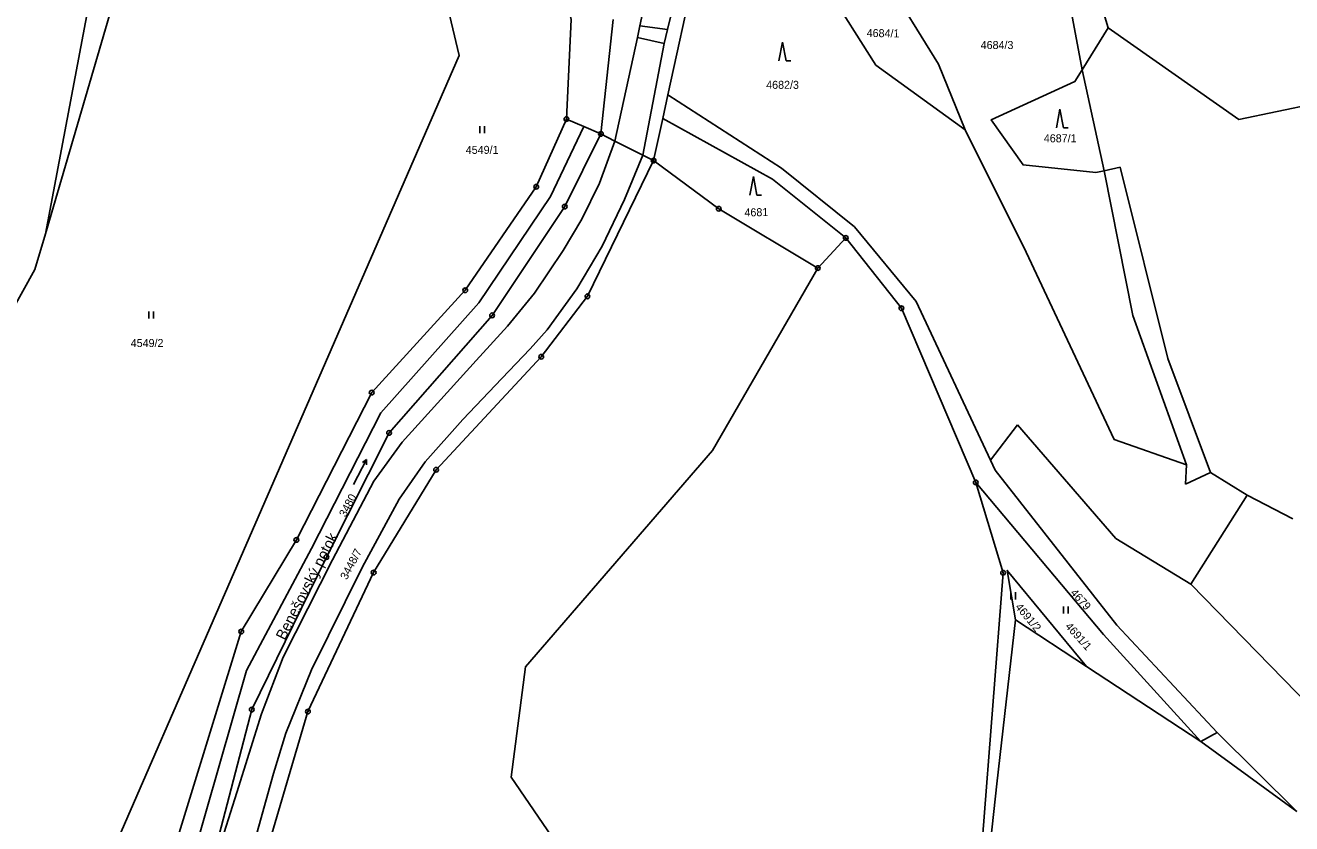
# Model space of a CAD drawing. Extents: x -733394 to -722299, y -1082822 to -1075049.
# Drawn here: x -726519.8 to -726250.9, y -1077089.5 to -1076919.9 of the extents above; entities that cross this region are included whole.
import ezdxf

# ---------------------------------------------------------------- set-up
doc = ezdxf.new("R2010")
doc.units = 0
for name, color, linetype in [('Hranice parcel', 7, 'Continuous'), ('Parcelní čísla', 7, 'Continuous'), ('Pop  PČ popisy', 7, 'Continuous'), ('Vnitřní kresba', 7, 'Continuous'), ('Značky bodu BP', 7, 'Continuous'), ('Značky kultur', 7, 'Continuous')]:
    doc.layers.add(name, color=color, linetype=linetype)

msp = doc.modelspace()

# ---------------------------------------------------------------- linework, layer by layer
at = {"layer": 'Hranice parcel'}
for p, q in [((-726289.85, -1076920.37), (-726294.24, -1076905.75)), ((-726299.6, -1076906.31), (-726295.35, -1076929.32)), ((-726397.55, -1076942.94), (-726394.97, -1076918.62)), ((-726295.35, -1076929.32), (-726289.85, -1076920.37)), ((-726290.71, -1076950.77), (-726295.35, -1076929.32)), ((-726383.34, -1076934.66), (-726384.42, -1076939.68)), ((-726384.42, -1076939.68), (-726386.36, -1076948.61)), ((-726290.71, -1076950.77), (-726292.46, -1076951.15)), ((-726351.52, -1076971.46), (-726345.57, -1076965.03)), ((-726314.83, -1077012.27), (-726330.6, -1076978.58)), ((-726309.07, -1077004.78), (-726314.83, -1077012.27)), ((-726288.17, -1077028.91), (-726309.07, -1077004.78)), ((-726313.81, -1077014.39), (-726314.83, -1077012.27)), ((-726273.38, -1077017.33), (-726273.2, -1077013.22)), ((-726268.09, -1077014.86), (-726273.38, -1077017.33)), ((-726260.32, -1077019.7), (-726268.09, -1077014.86)), ((-726260.32, -1077019.7), (-726272.31, -1077038.58)), ((-726250.6, -1077024.76), (-726260.32, -1077019.7)), ((-726272.31, -1077038.58), (-726288.17, -1077028.91)), ((-726294.46, -1077056.08), (-726309.5, -1077046.22)), ((-726270.12, -1077072.04), (-726294.46, -1077056.08)), ((-726270.12, -1077072.04), (-726249.73, -1077086.93))]:
    msp.add_line(p, q, dxfattribs=at)
for points in [[(-726383.34, -1076934.66), (-726377.78, -1076909.04), (-726377.1, -1076868.42), (-726371.03, -1076831.92), (-726368.75, -1076825.41)], [(-726515.52, -1076964.14), (-726505.84, -1076912.77), (-726494.29, -1076890.78), (-726469.17, -1076857.08)], [(-726515.52, -1076964.14), (-726501.94, -1076917.74), (-726475.3, -1076875.03)], [(-726419.82, -1076889.93), (-726420.86, -1076894.8), (-726427.95, -1076900.02), (-726430.72, -1076913.39), (-726427.63, -1076926.3), (-726511.65, -1077119.24), (-726515.72, -1077126.39), (-726523.15, -1077139.32), (-726532, -1077149.7), (-726540.04, -1077159.89), (-726539.73, -1077167.96)], [(-726410.27, -1076892.46), (-726403.87, -1076918.6), (-726404.89, -1076939.78), (-726411.28, -1076954.16), (-726426.36, -1076976.15), (-726446.24, -1076997.91), (-726462.24, -1077029.2), (-726473.94, -1077048.67), (-726491.43, -1077105.49)], [(-726320.23, -1076942.1), (-726339.15, -1076928.31), (-726349.56, -1076911.81), (-726346.8, -1076904.3)], [(-726320.23, -1076942.1), (-726325.87, -1076928.1), (-726337.27, -1076909.63)], [(-725977.42, -1077175.98), (-725977.81, -1077157.04), (-726043.44, -1077076.28), (-726089.81, -1077058.12), (-726194.47, -1077020.41), (-726198.31, -1077011.61), (-726205.09, -1076928), (-726262.1, -1076939.89), (-726289.85, -1076920.37)], [(-726292.46, -1076951.15), (-726307.91, -1076949.54), (-726314.65, -1076939.94), (-726296.88, -1076931.81), (-726295.35, -1076929.32)], [(-726330.6, -1076978.58), (-726343.7, -1076962.7), (-726359.22, -1076950.22), (-726383.34, -1076934.66)], [(-726345.57, -1076965.03), (-726361.09, -1076952.55), (-726384.42, -1076939.68)], [(-726397.55, -1076942.94), (-726401.21, -1076941.36), (-726408.23, -1076956.26), (-726423.48, -1076978.82), (-726444.3, -1077002.17), (-726459.04, -1077031.02), (-726472.81, -1077056.96), (-726487.22, -1077107.08)], [(-726483.03, -1077108.7), (-726471.71, -1077065.24), (-726455.84, -1077032.84), (-726442.53, -1077006.47), (-726420.66, -1076981.49), (-726405.23, -1076958.38), (-726397.55, -1076942.94)], [(-726386.36, -1076948.61), (-726388.68, -1076947.43), (-726394.57, -1076944.45), (-726397.55, -1076942.94)], [(-726273.2, -1077013.22), (-726288.58, -1077007.88), (-726307.25, -1076968.05), (-726320.23, -1076942.1)], [(-726386.36, -1076948.61), (-726400.41, -1076977.45), (-726410.22, -1076990.3), (-726432.56, -1077014.31), (-726445.82, -1077036.14), (-726459.77, -1077065.69), (-726469.75, -1077099.61), (-726473.44, -1077120.08)], [(-726351.52, -1076971.46), (-726372.54, -1076958.85), (-726386.36, -1076948.61)], [(-726273.2, -1077013.22), (-726284.56, -1076981.54), (-726290.71, -1076950.77)], [(-726546.34, -1077023.18), (-726517.75, -1076971.77), (-726515.52, -1076964.14)], [(-726345.57, -1076965.03), (-726333.75, -1076979.99), (-726317.95, -1077016.98)], [(-726299.72, -1077514.94), (-726314.78, -1077492.61), (-726328.23, -1077457.05), (-726324.24, -1077397.09), (-726349.14, -1077394.81), (-726352.82, -1077267.15), (-726356.91, -1077198.09), (-726361.06, -1077177.74), (-726369.37, -1077154.63), (-726391.59, -1077116.33), (-726416.65, -1077079.63), (-726413.55, -1077056.17), (-726373.87, -1077010.22), (-726351.52, -1076971.46)], [(-726270.12, -1077072.04), (-726266.71, -1077070.15), (-726288, -1077047.33), (-726313.81, -1077014.39)], [(-726317.95, -1077016.98), (-726290.81, -1077049.29), (-726270.12, -1077072.04)], [(-726317.48, -1077118.22), (-726316.5, -1077092.57), (-726312.15, -1077036.17), (-726317.95, -1077016.98)], [(-726309.5, -1077046.22), (-726311.25, -1077035.7), (-726294.46, -1077056.08)], [(-726026.89, -1077147.64), (-726066.43, -1077148.32), (-726091.68, -1077126.83), (-726123.9, -1077105.22), (-726165.64, -1077106.45), (-726186.04, -1077094.65), (-726244.18, -1077067.44), (-726272.31, -1077038.58)], [(-726309.5, -1077046.22), (-726313.48, -1077081.05), (-726317.48, -1077118.22)]]:
    msp.add_lwpolyline(points, dxfattribs=at)
at = {"layer": 'Vnitřní kresba'}
for p, q in [((-726389.31, -1076920), (-726386.74, -1076908.11)), ((-726383.41, -1076920.73), (-726380.45, -1076908.53)), ((-726389.81, -1076922.46), (-726389.31, -1076920)), ((-726389.31, -1076920), (-726383.41, -1076920.73)), ((-726384.11, -1076923.72), (-726383.41, -1076920.73)), ((-726394.57, -1076944.45), (-726389.81, -1076922.46)), ((-726389.81, -1076922.46), (-726384.11, -1076923.72)), ((-726388.68, -1076947.43), (-726384.11, -1076923.72)), ((-726404.89, -1076939.78), (-726401.21, -1076941.36)), ((-726394.57, -1076944.45), (-726397.88, -1076953.43)), ((-726392.58, -1076956.85), (-726388.68, -1076947.43)), ((-726290.71, -1076950.77), (-726287.27, -1076950.01)), ((-726287.27, -1076950.01), (-726277.16, -1076990.69)), ((-726397.88, -1076953.43), (-726401.58, -1076961.04)), ((-726397.26, -1076966.77), (-726392.58, -1076956.85)), ((-726401.58, -1076961.04), (-726405.6, -1076967.72)), ((-726405.6, -1076967.72), (-726411.68, -1076976.77)), ((-726402.67, -1076975.84), (-726397.26, -1076966.77)), ((-726409, -1076984.57), (-726402.67, -1076975.84)), ((-726411.68, -1076976.77), (-726417.43, -1076983.82)), ((-726417.43, -1076983.82), (-726424.05, -1076991.05)), ((-726412.61, -1076988.6), (-726409, -1076984.57)), ((-726418.59, -1076994.94), (-726412.61, -1076988.6)), ((-726439.75, -1077008.45), (-726424.05, -1076991.05)), ((-726277.16, -1076990.69), (-726268.09, -1077014.86)), ((-726426.88, -1077003.65), (-726418.59, -1076994.94)), ((-726434.89, -1077012.65), (-726426.88, -1077003.65)), ((-726439.75, -1077008.45), (-726445.77, -1077016.73)), ((-726440.39, -1077020.56), (-726434.89, -1077012.65)), ((-726445.77, -1077016.73), (-726454.56, -1077033.44)), ((-726448.28, -1077035.05), (-726440.39, -1077020.56)), ((-726454.56, -1077033.44), (-726465.07, -1077054.15)), ((-726459.03, -1077056.83), (-726448.28, -1077035.05)), ((-726465.07, -1077054.15), (-726469.62, -1077066.15)), ((-726464.45, -1077070.29), (-726459.03, -1077056.83)), ((-726469.62, -1077066.15), (-726474.85, -1077082.85)), ((-726249.73, -1077086.93), (-726266.71, -1077070.15)), ((-726467.06, -1077078.87), (-726464.45, -1077070.29)), ((-726472.54, -1077098.38), (-726467.06, -1077078.87)), ((-726474.85, -1077082.85), (-726483.03, -1077108.7))]:
    msp.add_line(p, q, dxfattribs=at)
at = {"layer": 'Značky bodu BP'}
for centre, radius in [((-726404.89, -1076939.78), 0.5), ((-726404.89, -1076939.78), 0.0303), ((-726397.55, -1076942.94), 0.5), ((-726397.55, -1076942.94), 0.0303), ((-726386.36, -1076948.61), 0.5), ((-726386.36, -1076948.61), 0.0303), ((-726411.28, -1076954.16), 0.5), ((-726411.28, -1076954.16), 0.0303), ((-726405.23, -1076958.38), 0.5), ((-726405.23, -1076958.38), 0.0303), ((-726372.54, -1076958.85), 0.5), ((-726372.54, -1076958.85), 0.0303), ((-726345.57, -1076965.03), 0.5), ((-726345.57, -1076965.03), 0.0303), ((-726351.52, -1076971.46), 0.5), ((-726351.52, -1076971.46), 0.0303), ((-726426.36, -1076976.15), 0.5), ((-726426.36, -1076976.15), 0.0303), ((-726400.41, -1076977.45), 0.5), ((-726400.41, -1076977.45), 0.0303), ((-726420.66, -1076981.49), 0.5), ((-726333.75, -1076979.99), 0.5), ((-726333.75, -1076979.99), 0.0303), ((-726420.66, -1076981.49), 0.0303), ((-726410.22, -1076990.3), 0.5), ((-726410.22, -1076990.3), 0.0303), ((-726446.24, -1076997.91), 0.5), ((-726446.24, -1076997.91), 0.0303), ((-726442.53, -1077006.47), 0.5), ((-726442.53, -1077006.47), 0.0303), ((-726432.56, -1077014.31), 0.5), ((-726432.56, -1077014.31), 0.0303), ((-726317.95, -1077016.98), 0.5), ((-726317.95, -1077016.98), 0.0303), ((-726462.24, -1077029.2), 0.5), ((-726462.24, -1077029.2), 0.0303), ((-726455.84, -1077032.84), 0.5), ((-726455.84, -1077032.84), 0.0303), ((-726445.82, -1077036.14), 0.5), ((-726445.82, -1077036.14), 0.0303), ((-726312.15, -1077036.17), 0.5), ((-726312.15, -1077036.17), 0.0303), ((-726473.94, -1077048.67), 0.5), ((-726473.94, -1077048.67), 0.0303), ((-726471.71, -1077065.24), 0.5), ((-726471.71, -1077065.24), 0.0303), ((-726459.77, -1077065.69), 0.5), ((-726459.77, -1077065.69), 0.0303)]:
    msp.add_circle(centre, radius, dxfattribs=at)
at = {"layer": 'Značky kultur'}
for p, q in [((-726359, -1076923.42), (-726359.75, -1076927.42)), ((-726358.25, -1076927.42), (-726359, -1076923.42)), ((-726358.25, -1076927.42), (-726357.25, -1076927.42)), ((-726300.08, -1076937.67), (-726300.83, -1076941.67)), ((-726299.33, -1076941.67), (-726300.08, -1076937.67)), ((-726423.3, -1076942.76), (-726423.3, -1076941.26)), ((-726422.3, -1076942.76), (-726422.3, -1076941.26)), ((-726299.33, -1076941.67), (-726298.33, -1076941.67)), ((-726365.17, -1076951.97), (-726365.92, -1076955.97)), ((-726364.42, -1076955.97), (-726365.17, -1076951.97)), ((-726364.42, -1076955.97), (-726363.42, -1076955.97)), ((-726493.6, -1076982.19), (-726493.6, -1076980.69)), ((-726492.6, -1076982.19), (-726492.6, -1076980.69)), ((-726450.13, -1077017.43), (-726447.32, -1077012.13)), ((-726447.32, -1077012.13), (-726448.22, -1077012.76)), ((-726447.32, -1077012.13), (-726447.33, -1077013.23)), ((-726310.5, -1077041.84), (-726310.5, -1077040.34)), ((-726309.5, -1077041.84), (-726309.5, -1077040.34)), ((-726299.3, -1077044.82), (-726299.3, -1077043.32)), ((-726298.3, -1077044.82), (-726298.3, -1077043.32))]:
    msp.add_line(p, q, dxfattribs=at)

# ---------------------------------------------------------------- texts
at = {"layer": 'Parcelní čísla'}
for s, rotation, p in [('4684/1', 359, (-726341.13, -1076922.33)), ('4681', 1, (-726367.06, -1076960.48)), ('3480', 62, (-726451.78, -1077024.48)), ('3448/7', 62, (-726451.53, -1077037.8)), ('4679', 312, (-726297.97, -1077040.54)), ('4691/2', 310, (-726309.67, -1077043.53)), ('4691/1', 312, (-726299.07, -1077047.67))]:
    msp.add_text(s, height=1.7, rotation=rotation, dxfattribs=at).set_placement(p)
for s, p in [('4684/3', (-726316.91, -1076924.9)), ('4682/3', (-726362.46, -1076933.36)), ('4687/1', (-726303.5, -1076944.72)), ('4549/1', (-726426.26, -1076947.18)), ('4549/2', (-726497.41, -1076988.22))]:
    msp.add_text(s, height=1.7, dxfattribs=at).set_placement(p)
at = {"layer": 'Pop  PČ popisy'}
msp.add_text('Benešovský potok', height=2.3, rotation=63, dxfattribs=at).set_placement((-726464.68, -1077050.68))

doc.saveas('drawing.dxf')
